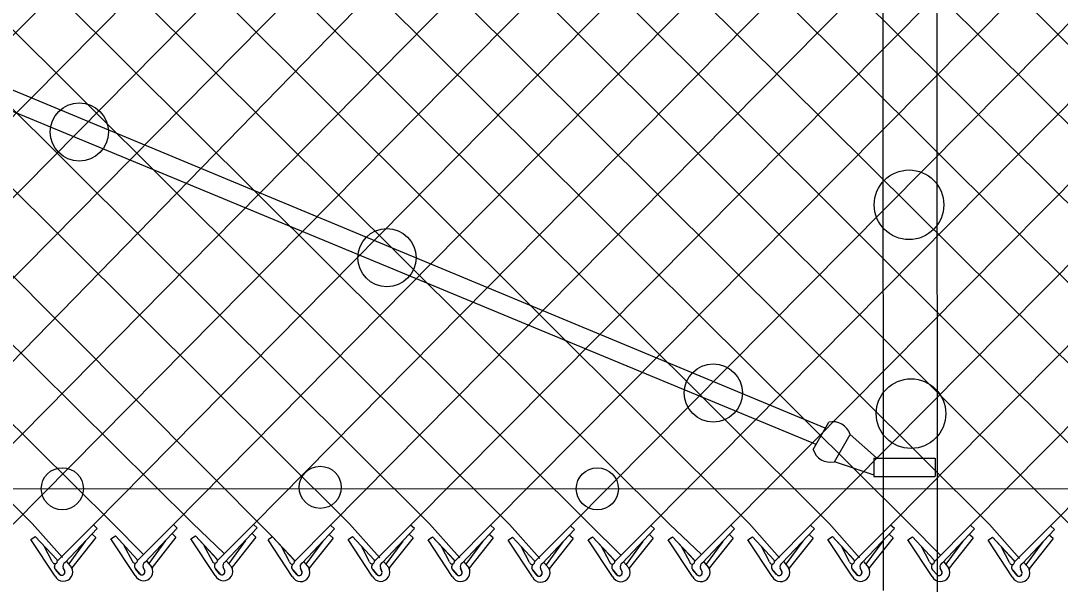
# Model space of a CAD drawing. Extents: x 0 to 1270, y 0 to 830.
# Drawn here: x 786.9 to 839.2, y 379.2 to 407.6 of the extents above; entities that cross this region are included whole.
import ezdxf

# ---------------------------------------------------------------- set-up
doc = ezdxf.new("R2010")
doc.units = 0
doc.layers.add('sb_Chainlink Fence', color=7, linetype='Continuous')
doc.layers.add('sb_Existing Structural Steel', color=7, linetype='Continuous')

msp = doc.modelspace()

# ---------------------------------------------------------------- linework, layer by layer
at = {"layer": 'sb_Chainlink Fence'}
for p, q in [((735.663, 437.689), (791.511, 382.315)), ((739.712, 437.671), (795.537, 382.318)), ((743.735, 437.678), (799.574, 381.634)), ((747.78, 437.664), (803.45, 382.285)), ((751.818, 437.656), (807.477, 382.277)), ((755.839, 437.666), (811.508, 382.247)), ((759.863, 437.673), (815.536, 382.27)), ((763.892, 437.674), (819.563, 382.272)), ((800.282, 437.559), (855.81, 382.298)), ((804.305, 437.566), (859.841, 382.268)), ((808.346, 437.555), (861.383, 384.765)), ((770.212, 382.194), (824.096, 436.791)), ((802.495, 382.212), (856.389, 436.727)), ((762.154, 382.232), (815.5, 436.209)), ((766.181, 382.223), (819.527, 436.199)), ((774.241, 382.216), (827.585, 436.237)), ((782.496, 382.268), (835.643, 436.151)), ((786.523, 382.259), (839.733, 436.137)), ((790.554, 382.23), (843.76, 436.127)), ((794.583, 382.252), (847.787, 436.135)), ((798.609, 382.255), (851.818, 436.165)), ((806.522, 382.222), (859.968, 436.081)), ((810.549, 382.213), (863.995, 436.092)), ((814.58, 382.184), (868.022, 436.121)), ((818.608, 382.206), (872.053, 436.172)), ((822.635, 382.209), (876.081, 436.17)), ((826.649, 382.212), (880.107, 436.188)), ((830.676, 382.222), (884.122, 436.206)), ((834.703, 382.213), (888.149, 436.217)), ((838.734, 382.184), (892.061, 436.217)), ((770.088, 435.652), (823.577, 382.275)), ((774.114, 435.642), (827.604, 382.285)), ((778.012, 435.645), (831.631, 382.277)), ((782.048, 435.64), (835.662, 382.247)), ((786.201, 435.658), (839.691, 382.27)), ((790.227, 435.655), (843.717, 382.272)), ((794.038, 435.655), (847.756, 382.296)), ((798.269, 435.642), (851.783, 382.306)), ((778.469, 382.257), (829.691, 434.749)), ((735.575, 433.747), (787.482, 382.293)), ((787.482, 382.293), (789, 380.584)), ((788.741, 380.408), (790.554, 382.23)), ((789.14, 380.337), (790.752, 382.05)), ((790.752, 382.05), (790.554, 382.23)), ((791.511, 382.315), (793.082, 380.747)), ((792.769, 380.431), (794.583, 382.252)), ((793.168, 380.359), (794.781, 382.073)), ((794.781, 382.073), (794.583, 382.252)), ((795.537, 382.318), (797.142, 380.783)), ((796.796, 380.433), (798.609, 382.255)), ((797.194, 380.362), (798.807, 382.075)), ((798.807, 382.075), (798.609, 382.255)), ((800.681, 380.39), (802.495, 382.212)), ((801.08, 380.319), (802.693, 382.032)), ((802.693, 382.032), (802.495, 382.212)), ((803.45, 382.285), (804.967, 380.576)), ((804.708, 380.4), (806.522, 382.222)), ((805.107, 380.329), (806.719, 382.042)), ((806.719, 382.042), (806.522, 382.222)), ((807.477, 382.277), (808.994, 380.568)), ((808.735, 380.392), (810.549, 382.213)), ((809.134, 380.321), (810.747, 382.034)), ((810.747, 382.034), (810.549, 382.213)), ((811.508, 382.247), (813.026, 380.538)), ((812.766, 380.362), (814.58, 382.184)), ((813.165, 380.291), (814.778, 382.004)), ((814.778, 382.004), (814.58, 382.184)), ((815.536, 382.27), (817.107, 380.701)), ((816.795, 380.385), (818.608, 382.206)), ((817.193, 380.313), (818.806, 382.027)), ((818.806, 382.027), (818.608, 382.206)), ((819.563, 382.272), (821.168, 380.737)), ((820.821, 380.387), (822.635, 382.209)), ((821.22, 380.316), (822.833, 382.03)), ((822.833, 382.03), (822.635, 382.209)), ((823.577, 382.275), (825.095, 380.566)), ((824.836, 380.39), (826.649, 382.212)), ((825.234, 380.319), (826.847, 382.032)), ((826.847, 382.032), (826.649, 382.212)), ((827.604, 382.285), (829.122, 380.576)), ((828.862, 380.4), (830.676, 382.222)), ((829.261, 380.329), (830.874, 382.042)), ((830.874, 382.042), (830.676, 382.222)), ((831.631, 382.277), (833.21, 380.696)), ((832.889, 380.392), (834.703, 382.213)), ((833.288, 380.321), (834.901, 382.034)), ((834.901, 382.034), (834.703, 382.213)), ((835.662, 382.247), (837.18, 380.538)), ((836.921, 380.362), (838.734, 382.184)), ((837.32, 380.291), (838.932, 382.004)), ((838.932, 382.004), (838.734, 382.184)), ((787.41, 381.499), (787.633, 381.652)), ((788.629, 379.655), (787.41, 381.499)), ((787.633, 381.652), (788.711, 380.49)), ((787.633, 381.652), (788.718, 380.483)), ((790.166, 381.421), (789.317, 380.266)), ((790.685, 381.587), (789.479, 380.07)), ((790.685, 381.587), (790.487, 381.767)), ((791.439, 381.522), (791.662, 381.674)), ((792.657, 379.677), (791.439, 381.522)), ((791.662, 381.674), (792.74, 380.512)), ((791.662, 381.674), (792.747, 380.505)), ((794.194, 381.444), (793.346, 380.289)), ((794.714, 381.61), (793.507, 380.092)), ((794.714, 381.61), (794.516, 381.789)), ((795.465, 381.524), (795.688, 381.677)), ((796.683, 379.68), (795.465, 381.524)), ((795.688, 381.677), (796.766, 380.515)), ((795.688, 381.677), (796.773, 380.508)), ((798.221, 381.446), (797.372, 380.291)), ((798.74, 381.612), (797.534, 380.095)), ((798.74, 381.612), (798.542, 381.792)), ((799.348, 381.489), (799.571, 381.641)), ((800.569, 379.637), (799.351, 381.481)), ((799.574, 381.634), (800.652, 380.472)), ((799.574, 381.634), (800.659, 380.465)), ((802.626, 381.569), (801.419, 380.052)), ((802.626, 381.569), (802.428, 381.749)), ((803.378, 381.491), (803.601, 381.644)), ((804.596, 379.647), (803.378, 381.491)), ((803.601, 381.644), (804.679, 380.482)), ((803.601, 381.644), (804.685, 380.475)), ((806.133, 381.413), (805.284, 380.258)), ((806.652, 381.579), (805.446, 380.062)), ((806.652, 381.579), (806.454, 381.759)), ((807.405, 381.483), (807.628, 381.635)), ((808.623, 379.639), (807.405, 381.483)), ((807.628, 381.635), (808.706, 380.474)), ((807.628, 381.635), (808.713, 380.467)), ((810.16, 381.405), (809.311, 380.25)), ((810.679, 381.571), (809.473, 380.054)), ((810.679, 381.571), (810.482, 381.75)), ((811.436, 381.453), (811.659, 381.606)), ((812.654, 379.609), (811.436, 381.453)), ((811.659, 381.606), (812.737, 380.444)), ((811.659, 381.606), (812.744, 380.437)), ((814.711, 381.541), (813.504, 380.024)), ((814.711, 381.541), (814.513, 381.721)), ((815.464, 381.476), (815.687, 381.628)), ((816.682, 379.631), (815.464, 381.476)), ((815.687, 381.628), (816.765, 380.466)), ((815.687, 381.628), (816.772, 380.459)), ((818.739, 381.564), (817.533, 380.046)), ((818.739, 381.564), (818.541, 381.743)), ((819.491, 381.479), (819.714, 381.631)), ((820.709, 379.634), (819.491, 381.479)), ((819.714, 381.631), (820.792, 380.469)), ((819.714, 381.631), (820.799, 380.462)), ((822.765, 381.567), (821.559, 380.049)), ((822.765, 381.567), (822.568, 381.746)), ((823.505, 381.481), (823.728, 381.634)), ((824.723, 379.637), (823.505, 381.481)), ((823.728, 381.634), (824.806, 380.472)), ((823.728, 381.634), (824.813, 380.465)), ((826.78, 381.569), (825.574, 380.052)), ((826.78, 381.569), (826.582, 381.749)), ((827.532, 381.491), (827.755, 381.644)), ((828.75, 379.647), (827.532, 381.491)), ((827.755, 381.644), (828.833, 380.482)), ((827.755, 381.644), (828.84, 380.475)), ((830.287, 381.413), (829.439, 380.258)), ((830.807, 381.579), (829.6, 380.062)), ((830.807, 381.579), (830.609, 381.759)), ((831.559, 381.483), (831.782, 381.635)), ((832.777, 379.639), (831.559, 381.483)), ((831.782, 381.635), (832.86, 380.474)), ((831.782, 381.635), (832.867, 380.467)), ((834.314, 381.405), (833.466, 380.25)), ((834.834, 381.571), (833.627, 380.054)), ((834.834, 381.571), (834.636, 381.75)), ((835.59, 381.453), (835.813, 381.606)), ((836.809, 379.609), (835.59, 381.453)), ((835.813, 381.606), (836.891, 380.444)), ((835.813, 381.606), (836.898, 380.437)), ((838.865, 381.541), (837.659, 380.024)), ((838.865, 381.541), (838.667, 381.721)), ((788.49, 380.383), (788.084, 381.158)), ((792.518, 380.405), (792.113, 381.181)), ((796.545, 380.408), (796.139, 381.184)), ((800.43, 380.365), (800.025, 381.14)), ((802.106, 381.403), (801.258, 380.248)), ((804.457, 380.375), (804.051, 381.151)), ((808.484, 380.366), (808.078, 381.142)), ((812.515, 380.337), (812.11, 381.112)), ((814.191, 381.375), (813.343, 380.22)), ((816.544, 380.359), (816.138, 381.135)), ((818.22, 381.398), (817.371, 380.243)), ((820.57, 380.362), (820.164, 381.138)), ((822.246, 381.401), (821.397, 380.246)), ((824.585, 380.365), (824.179, 381.14)), ((826.261, 381.403), (825.412, 380.248)), ((828.612, 380.375), (828.206, 381.151)), ((832.639, 380.366), (832.233, 381.142)), ((836.67, 380.337), (836.264, 381.112)), ((838.346, 381.375), (837.497, 380.22)), ((789.207, 380.385), (789.455, 380.092)), ((789.211, 380.38), (789.456, 380.091)), ((793.236, 380.407), (793.483, 380.114)), ((793.239, 380.403), (793.484, 380.113)), ((797.262, 380.41), (797.51, 380.117)), ((797.265, 380.405), (797.511, 380.116)), ((801.148, 380.367), (801.395, 380.074)), ((801.151, 380.362), (801.396, 380.073)), ((805.174, 380.377), (805.422, 380.084)), ((805.178, 380.372), (805.423, 380.083)), ((809.201, 380.369), (809.449, 380.075)), ((809.205, 380.364), (809.45, 380.074)), ((817.261, 380.361), (817.509, 380.068)), ((821.287, 380.364), (821.535, 380.071)), ((821.291, 380.36), (821.536, 380.07)), ((825.302, 380.367), (825.55, 380.074)), ((825.305, 380.362), (825.551, 380.073)), ((829.329, 380.377), (829.576, 380.084)), ((829.332, 380.372), (829.578, 380.083)), ((833.356, 380.369), (833.604, 380.075)), ((833.359, 380.364), (833.605, 380.074)), ((788.855, 379.747), (788.652, 379.989)), ((788.652, 379.989), (788.875, 379.726)), ((789.116, 379.89), (789.034, 380.067)), ((789.034, 380.061), (789.115, 379.894)), ((789.455, 380.092), (789.473, 380.058)), ((789.473, 380.058), (789.489, 380.021)), ((792.883, 379.77), (792.681, 380.012)), ((792.681, 380.012), (792.903, 379.748)), ((793.144, 379.912), (793.062, 380.09)), ((793.062, 380.083), (793.144, 379.916)), ((793.483, 380.114), (793.501, 380.08)), ((793.501, 380.08), (793.517, 380.043)), ((796.909, 379.773), (796.707, 380.014)), ((796.707, 380.014), (796.93, 379.751)), ((797.17, 379.915), (797.089, 380.092)), ((797.089, 380.086), (797.17, 379.919)), ((797.51, 380.117), (797.528, 380.083)), ((797.528, 380.083), (797.543, 380.046)), ((800.795, 379.729), (800.593, 379.971)), ((800.593, 379.971), (800.815, 379.708)), ((801.056, 379.872), (800.974, 380.049)), ((800.974, 380.043), (801.056, 379.876)), ((801.395, 380.074), (801.413, 380.04)), ((801.413, 380.04), (801.429, 380.003)), ((804.822, 379.739), (804.62, 379.981)), ((804.62, 379.981), (804.842, 379.718)), ((805.083, 379.882), (805.001, 380.059)), ((805.001, 380.053), (805.082, 379.886)), ((805.422, 380.084), (805.44, 380.05)), ((805.44, 380.05), (805.456, 380.013)), ((808.849, 379.731), (808.647, 379.973)), ((808.647, 379.973), (808.869, 379.71)), ((809.11, 379.874), (809.028, 380.051)), ((809.028, 380.045), (809.11, 379.878)), ((809.449, 380.075), (809.467, 380.041)), ((809.467, 380.041), (809.483, 380.005)), ((812.88, 379.701), (812.678, 379.943)), ((812.678, 379.943), (812.9, 379.68)), ((813.141, 379.844), (813.059, 380.021)), ((813.06, 380.015), (813.141, 379.848)), ((813.233, 380.339), (813.48, 380.046)), ((813.236, 380.334), (813.482, 380.045)), ((813.48, 380.046), (813.498, 380.012)), ((813.498, 380.012), (813.514, 379.975)), ((816.908, 379.724), (816.706, 379.966)), ((816.706, 379.966), (816.929, 379.702)), ((817.169, 379.867), (817.088, 380.044)), ((817.088, 380.037), (817.169, 379.871)), ((817.264, 380.357), (817.51, 380.067)), ((817.509, 380.068), (817.527, 380.034)), ((817.527, 380.034), (817.542, 379.998)), ((820.935, 379.727), (820.733, 379.968)), ((820.733, 379.968), (820.955, 379.705)), ((821.196, 379.869), (821.114, 380.047)), ((821.114, 380.04), (821.196, 379.873)), ((821.535, 380.071), (821.553, 380.037)), ((821.553, 380.037), (821.569, 380)), ((824.949, 379.729), (824.747, 379.971)), ((824.747, 379.971), (824.97, 379.708)), ((825.21, 379.872), (825.129, 380.049)), ((825.129, 380.043), (825.21, 379.876)), ((825.55, 380.074), (825.568, 380.04)), ((825.568, 380.04), (825.583, 380.003)), ((828.976, 379.739), (828.774, 379.981)), ((828.774, 379.981), (828.997, 379.718)), ((829.237, 379.882), (829.155, 380.059)), ((829.156, 380.053), (829.237, 379.886)), ((829.576, 380.084), (829.595, 380.05)), ((829.595, 380.05), (829.61, 380.013)), ((833.003, 379.731), (832.801, 379.973)), ((832.801, 379.973), (833.024, 379.71)), ((833.264, 379.874), (833.182, 380.051)), ((833.183, 380.045), (833.264, 379.878)), ((833.604, 380.075), (833.622, 380.041)), ((833.622, 380.041), (833.637, 380.005)), ((837.034, 379.701), (836.832, 379.943)), ((836.832, 379.943), (837.055, 379.68)), ((837.295, 379.844), (837.214, 380.021)), ((837.214, 380.015), (837.295, 379.848)), ((837.387, 380.339), (837.635, 380.046)), ((837.39, 380.334), (837.636, 380.045)), ((837.635, 380.046), (837.653, 380.012)), ((837.653, 380.012), (837.668, 379.975))]:
    msp.add_line(p, q, dxfattribs=at)
for centre, radius, start, end in [((788.616, 380.405), 0.128, 189.9304, 40.9785), ((792.644, 380.427), 0.128, 189.9304, 40.9785), ((793.256, 380.169), 0.209, 114.8422, 203.5167), ((796.671, 380.43), 0.128, 189.9304, 40.9785), ((797.282, 380.172), 0.209, 114.8422, 203.5167), ((800.556, 380.387), 0.128, 189.9304, 40.9785), ((804.583, 380.397), 0.128, 189.9304, 40.9785), ((808.61, 380.388), 0.128, 189.9304, 40.9785), ((812.641, 380.359), 0.128, 189.9304, 40.9785), ((816.67, 380.381), 0.128, 189.9304, 40.9785), ((820.696, 380.384), 0.128, 189.9304, 40.9785), ((824.711, 380.387), 0.128, 189.9304, 40.9785), ((828.738, 380.397), 0.128, 189.9304, 40.9785), ((832.765, 380.388), 0.128, 189.9304, 40.9785), ((836.796, 380.359), 0.128, 189.9304, 40.9785), ((788.782, 380.131), 0.192, 126.9947, 219.7983), ((788.787, 380.131), 0.195, 127.7656, 226.3328), ((789.048, 379.862), 0.468, 206.3202, 29.2269), ((788.971, 379.844), 0.152, 219.8632, 17.4852), ((788.971, 379.844), 0.152, 230.7826, 19.2656), ((789.228, 380.147), 0.209, 114.8422, 203.5167), ((792.811, 380.153), 0.192, 126.9947, 219.7983), ((792.816, 380.153), 0.195, 127.7656, 226.3328), ((793.076, 379.885), 0.468, 206.3202, 29.2269), ((792.999, 379.867), 0.152, 219.8632, 17.4852), ((793, 379.866), 0.152, 230.7826, 19.2656), ((796.837, 380.156), 0.192, 126.9947, 219.7983), ((796.842, 380.156), 0.195, 127.7656, 226.3328), ((797.103, 379.887), 0.468, 206.3202, 29.2269), ((797.026, 379.87), 0.152, 219.8632, 17.4852), ((797.026, 379.869), 0.152, 230.7826, 19.2656), ((800.723, 380.113), 0.192, 126.9947, 219.7983), ((800.728, 380.113), 0.195, 127.7656, 226.3328), ((800.988, 379.844), 0.468, 206.3202, 29.2269), ((800.911, 379.826), 0.152, 219.8632, 17.4852), ((800.912, 379.826), 0.152, 230.7826, 19.2656), ((801.168, 380.129), 0.209, 114.8422, 203.5167), ((804.749, 380.123), 0.192, 126.9947, 219.7983), ((804.755, 380.123), 0.195, 127.7656, 226.3328), ((805.015, 379.854), 0.468, 206.3202, 29.2269), ((804.938, 379.837), 0.152, 219.8632, 17.4852), ((804.939, 379.836), 0.152, 230.7826, 19.2656), ((805.195, 380.139), 0.209, 114.8422, 203.5167), ((808.776, 380.115), 0.192, 126.9947, 219.7983), ((808.782, 380.114), 0.195, 127.7656, 226.3328), ((809.042, 379.846), 0.468, 206.3202, 29.2269), ((808.965, 379.828), 0.152, 219.8632, 17.4852), ((808.966, 379.828), 0.152, 230.7826, 19.2656), ((809.222, 380.131), 0.209, 114.8422, 203.5167), ((812.808, 380.085), 0.192, 126.9947, 219.7983), ((812.813, 380.085), 0.195, 127.7656, 226.3328), ((813.073, 379.816), 0.468, 206.3202, 29.2269), ((812.996, 379.799), 0.152, 219.8632, 17.4852), ((812.997, 379.798), 0.152, 230.7826, 19.2656), ((813.253, 380.101), 0.209, 114.8422, 203.5167), ((816.836, 380.107), 0.192, 126.9947, 219.7983), ((816.841, 380.107), 0.195, 127.7656, 226.3328), ((817.102, 379.839), 0.468, 206.3202, 29.2269), ((817.025, 379.821), 0.152, 219.8632, 17.4852), ((817.025, 379.82), 0.152, 230.7826, 19.2656), ((817.281, 380.123), 0.209, 114.8422, 203.5167), ((820.862, 380.11), 0.192, 126.9947, 219.7983), ((820.868, 380.11), 0.195, 127.7656, 226.3328), ((821.128, 379.841), 0.468, 206.3202, 29.2269), ((821.051, 379.824), 0.152, 219.8632, 17.4852), ((821.052, 379.823), 0.152, 230.7826, 19.2656), ((821.308, 380.126), 0.209, 114.8422, 203.5167), ((824.877, 380.113), 0.192, 126.9947, 219.7983), ((824.882, 380.113), 0.195, 127.7656, 226.3328), ((825.143, 379.844), 0.468, 206.3202, 29.2269), ((825.066, 379.826), 0.152, 219.8632, 17.4852), ((825.066, 379.826), 0.152, 230.7826, 19.2656), ((825.322, 380.129), 0.209, 114.8422, 203.5167), ((828.904, 380.123), 0.192, 126.9947, 219.7983), ((828.909, 380.123), 0.195, 127.7656, 226.3328), ((829.169, 379.854), 0.468, 206.3202, 29.2269), ((829.092, 379.837), 0.152, 219.8632, 17.4852), ((829.093, 379.836), 0.152, 230.7826, 19.2656), ((829.349, 380.139), 0.209, 114.8422, 203.5167), ((832.931, 380.115), 0.192, 126.9947, 219.7983), ((832.936, 380.114), 0.195, 127.7656, 226.3328), ((833.197, 379.846), 0.468, 206.3202, 29.2269), ((833.12, 379.828), 0.152, 219.8632, 17.4852), ((833.12, 379.828), 0.152, 230.7826, 19.2656), ((833.376, 380.131), 0.209, 114.8422, 203.5167), ((836.962, 380.085), 0.192, 126.9947, 219.7983), ((836.967, 380.085), 0.195, 127.7656, 226.3328), ((837.228, 379.816), 0.468, 206.3202, 29.2269), ((837.151, 379.799), 0.152, 219.8632, 17.4852), ((837.151, 379.798), 0.152, 230.7826, 19.2656), ((837.408, 380.101), 0.209, 114.8422, 203.5167)]:
    msp.add_arc(centre, radius, start, end, dxfattribs=at)
at = {"layer": 'sb_Existing Structural Steel'}
for p, q in [((830.324, 378.925), (830.287, 433.773)), ((833.047, 378.865), (832.998, 433.938)), ((827.382, 387.094), (738.859, 423.927)), ((826.945, 386.277), (738.407, 422.972)), ((826.783, 386.031), (827.571, 387.397)), ((827.855, 385.412), (828.643, 386.778)), ((829.981, 385.602), (828.643, 386.778)), ((829.861, 384.733), (827.855, 385.412)), ((829.842, 385.582), (829.842, 384.66)), ((829.842, 385.582), (832.918, 385.582)), ((832.93, 385.582), (832.93, 384.659)), ((829.842, 384.66), (832.918, 384.66)), ((440.979, 383.869), (1116.811, 384.201))]:
    msp.add_line(p, q, dxfattribs=at)
for centre, radius in [((789.848, 402.01), 1.465), ((831.611, 398.345), 1.752), ((805.332, 395.683), 1.465), ((821.76, 388.872), 1.465), ((831.712, 387.832), 1.752), ((788.995, 384.05), 1.06), ((801.975, 384.12), 1.06), ((815.924, 384.047), 1.06)]:
    msp.add_circle(centre, radius, dxfattribs=at)
for centre, start, end in [((827.779, 386.52), 16.6143, 103.3857), ((827.646, 386.289), 196.6143, 283.3857)]:
    msp.add_arc(centre, 0.901, start, end, dxfattribs=at)

doc.saveas('drawing.dxf')
